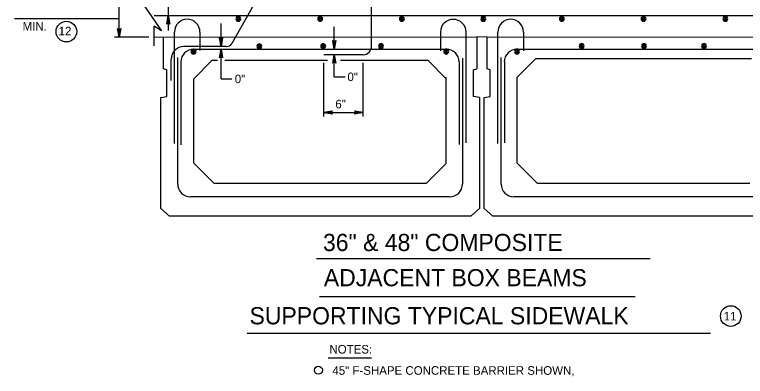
# Model space of a CAD drawing. Extents: x 639331 to 643089, y 299088 to 300975.
# Drawn here: x 641846.2 to 642101.4, y 300578.8 to 300705.1 of the extents above; entities that cross this region are included whole.
import ezdxf

# ---------------------------------------------------------------- set-up
doc = ezdxf.new("R2010")
doc.units = 0
doc.layers.add('1', color=7, linetype='Continuous')

msp = doc.modelspace()

# ---------------------------------------------------------------- linework, layer by layer
at = {"layer": '1'}
for p, q in [((641950.55, 300745.64), (641922.02, 300695.1)), ((641970.89, 300694.13), (641970.89, 300743.53)), ((641882.68, 300697.31), (641882.68, 300710.31)), ((641899.85, 300710.31), (641899.85, 300704.84)), ((641890.97, 300708.96), (641897.44, 300699.42)), ((641894.89, 300704.84), (642124.52, 300704.84)), ((641899.85, 300704.84), (641899.85, 300699.61)), ((641882.68, 300703.67), (641846.19, 300703.67)), ((641918.3, 300693.99), (641918.3, 300702.02)), ((641923.82, 300703.81), (641923.82, 300703.81)), ((641924.46, 300703.87), (641924.46, 300703.87)), ((641952.81, 300703.87), (641952.81, 300703.87)), ((641953.44, 300703.81), (641953.44, 300703.81)), ((641981.37, 300703.87), (641981.37, 300703.87)), ((641982, 300703.81), (641982, 300703.81)), ((642009.8, 300703.87), (642009.8, 300703.87)), ((642010.43, 300703.81), (642010.43, 300703.81)), ((642036.67, 300703.81), (642036.67, 300703.81)), ((642036.8, 300703.81), (642036.8, 300703.81)), ((642037.43, 300703.87), (642037.43, 300703.87)), ((642065.78, 300703.87), (642065.78, 300703.87)), ((642066.42, 300703.81), (642066.42, 300703.81)), ((642094.34, 300703.87), (642094.34, 300703.87)), ((642094.98, 300703.81), (642094.98, 300703.81)), ((641897.44, 300699.42), (641894.89, 300701.12)), ((641894.89, 300694.27), (641894.89, 300701.12)), ((641901.98, 300660.19), (641901.98, 300699.05)), ((641910.93, 300699.05), (641910.93, 300692.56)), ((641957.85, 300693.08), (641957.85, 300700.93)), ((641994.94, 300699.03), (641994.94, 300692.5)), ((642003.85, 300699.03), (642003.85, 300660.32)), ((642014.95, 300660.19), (642014.95, 300699.05)), ((642023.91, 300699.05), (642023.9, 300692.49)), ((641893.09, 300697.31), (641881.03, 300697.31)), ((641894.89, 300697.31), (642007.6, 300697.43)), ((641898.23, 300686.19), (641898.23, 300697.32)), ((642007.6, 300697.43), (642007.6, 300686.19)), ((642011.2, 300697.32), (642007.6, 300697.43)), ((642011.2, 300697.32), (642121.58, 300697.43)), ((642011.2, 300686.19), (642011.2, 300697.32)), ((641920.23, 300693.99), (641905.3, 300693.99)), ((641931.15, 300694.23), (641931.15, 300694.23)), ((641953.45, 300694.28), (641953.45, 300694.28)), ((641954.09, 300694.34), (641954.09, 300694.34)), ((641973.64, 300694.28), (641973.64, 300694.28)), ((642043.72, 300694.34), (642043.72, 300694.34)), ((642065.5, 300694.34), (642065.5, 300694.34)), ((642066.13, 300694.4), (642066.13, 300694.4)), ((642086.47, 300694.34), (642086.47, 300694.34)), ((641908.73, 300693.08), (641996.98, 300693.08)), ((641908.86, 300692.53), (641908.86, 300692.53)), ((641918.3, 300682.7), (641918.3, 300693.01)), ((641996.43, 300692.39), (641996.43, 300692.39)), ((641997.42, 300692.2), (641997.42, 300692.2)), ((642021.7, 300693.08), (642109.95, 300693.08)), ((642021.83, 300692.56), (642021.83, 300692.56)), ((641900.85, 300682.1), (641900.85, 300689.54)), ((641903.1, 300690.19), (641903.1, 300645.94)), ((641915.1, 300689.12), (641908.73, 300682.74)), ((641917, 300689.12), (641915.1, 300689.12)), ((641950.65, 300689.12), (641919.6, 300689.12)), ((641955.53, 300689.12), (641950.65, 300689.12)), ((641967.89, 300691.13), (641954.2, 300691.13)), ((641957.85, 300683.42), (641957.85, 300691.13)), ((641990.6, 300689.12), (641960.02, 300689.12)), ((641996.98, 300682.74), (641990.6, 300689.12)), ((642002.6, 300689.94), (642002.6, 300645.94)), ((642016.08, 300690.19), (642016.08, 300645.94)), ((642028.08, 300689.69), (642021.7, 300683.32)), ((642103.57, 300689.69), (642028.08, 300689.69)), ((641904.27, 300688.62), (641904.27, 300659.62)), ((641954.2, 300669.58), (641954.2, 300688.34)), ((641967.89, 300669.58), (641967.89, 300688.27)), ((642001.43, 300688.62), (642001.43, 300659.74)), ((642017.25, 300688.62), (642017.25, 300660.32)), ((641899.35, 300685.82), (641898.23, 300686.19)), ((641899.35, 300676.57), (641899.35, 300685.82)), ((642006.48, 300685.82), (642007.6, 300686.19)), ((642006.48, 300676.57), (642006.48, 300685.82)), ((642012.33, 300685.82), (642011.2, 300686.19)), ((642012.33, 300676.57), (642012.33, 300685.82)), ((641908.73, 300653.32), (641908.73, 300682.74)), ((641918.3, 300682.7), (641922.05, 300682.7)), ((641957.85, 300683.42), (641961.61, 300683.42)), ((641996.98, 300653.19), (641996.98, 300683.32)), ((642021.7, 300653.32), (642021.7, 300683.32)), ((641897.23, 300676.19), (641899.35, 300676.57)), ((641897.23, 300637.44), (641897.23, 300676.19)), ((642008.6, 300676.19), (642006.48, 300676.57)), ((642008.6, 300676.19), (642008.6, 300637.44)), ((642010.2, 300676.19), (642012.33, 300676.57)), ((642010.2, 300637.44), (642010.2, 300676.19)), ((641954.2, 300670.99), (641967.89, 300670.99)), ((641915.85, 300646.19), (641908.73, 300653.32)), ((641996.98, 300653.19), (641989.98, 300646.19)), ((642028.83, 300646.19), (642021.7, 300653.32)), ((641989.98, 300646.19), (641915.85, 300646.19)), ((642102.95, 300646.19), (642028.83, 300646.19)), ((641998.1, 300641.57), (641907.6, 300641.57)), ((642111.08, 300641.57), (642020.58, 300641.57)), ((641900.23, 300634.82), (641897.23, 300637.44)), ((642008.6, 300637.44), (642005.6, 300634.82)), ((642013.2, 300634.82), (642010.2, 300637.44)), ((642005.6, 300634.82), (641900.23, 300634.82)), ((642112.45, 300634.82), (642013.2, 300634.82)), ((641951.66, 300619.96), (642068.14, 300619.96)), ((641952.65, 300606.71), (642062.9, 300606.71)), ((641927.47, 300593.96), (642089.26, 300593.96)), ((641955.68, 300585.34), (641970.84, 300585.34))]:
    msp.add_line(p, q, dxfattribs=at)
for points in [[(641899.85, 300704.84), (641900.41, 300701.85), (641900.33, 300701.97), (641900.25, 300702.08), (641900.15, 300702.14), (641900.05, 300702.2), (641899.95, 300702.22), (641899.85, 300702.24), (641899.75, 300702.22), (641899.65, 300702.2), (641899.55, 300702.14), (641899.45, 300702.08), (641899.38, 300701.97), (641899.3, 300701.85), (641899.85, 300704.84), (641899.38, 300701.97), (641899.45, 300702.08), (641899.85, 300704.84), (641899.55, 300702.14), (641899.65, 300702.2), (641899.85, 300704.84), (641899.75, 300702.22), (641899.85, 300702.24), (641899.85, 300704.84), (641899.95, 300702.22), (641900.05, 300702.2), (641899.85, 300704.84), (641900.15, 300702.14), (641900.25, 300702.08), (641899.85, 300704.84), (641900.33, 300701.97)], [(641882.68, 300697.31), (641882.12, 300700.3), (641882.2, 300700.18), (641882.28, 300700.07), (641882.38, 300700.01), (641882.48, 300699.95), (641882.58, 300699.93), (641882.68, 300699.91), (641882.78, 300699.93), (641882.88, 300699.95), (641882.98, 300700.01), (641883.08, 300700.07), (641883.16, 300700.18), (641883.24, 300700.3), (641882.68, 300697.31), (641883.16, 300700.18), (641883.08, 300700.07), (641882.68, 300697.31), (641882.98, 300700.01), (641882.88, 300699.95), (641882.68, 300697.31), (641882.78, 300699.93), (641882.68, 300699.91), (641882.68, 300697.31), (641882.58, 300699.93), (641882.48, 300699.95), (641882.68, 300697.31), (641882.38, 300700.01), (641882.28, 300700.07), (641882.68, 300697.31), (641882.2, 300700.18)], [(641918.3, 300693.99), (641917.74, 300696.98), (641917.82, 300696.86), (641917.9, 300696.75), (641918, 300696.69), (641918.1, 300696.63), (641918.2, 300696.61), (641918.3, 300696.59), (641918.4, 300696.61), (641918.5, 300696.63), (641918.6, 300696.69), (641918.7, 300696.75), (641918.78, 300696.86), (641918.85, 300696.98), (641918.3, 300693.99), (641918.78, 300696.86), (641918.7, 300696.75), (641918.3, 300693.99), (641918.6, 300696.69), (641918.5, 300696.63), (641918.3, 300693.99), (641918.4, 300696.61), (641918.3, 300696.59), (641918.3, 300693.99), (641918.2, 300696.61), (641918.1, 300696.63), (641918.3, 300693.99), (641918, 300696.69), (641917.9, 300696.75), (641918.3, 300693.99), (641917.82, 300696.86)], [(641957.85, 300693.08), (641957.3, 300696.06), (641957.37, 300695.95), (641957.45, 300695.83), (641957.55, 300695.77), (641957.65, 300695.71), (641957.75, 300695.7), (641957.85, 300695.68), (641957.95, 300695.7), (641958.05, 300695.71), (641958.15, 300695.77), (641958.25, 300695.83), (641958.33, 300695.95), (641958.41, 300696.06), (641957.85, 300693.08), (641958.33, 300695.95), (641958.25, 300695.83), (641957.85, 300693.08), (641958.15, 300695.77), (641958.05, 300695.71), (641957.85, 300693.08), (641957.95, 300695.7), (641957.85, 300695.68), (641957.85, 300693.08), (641957.75, 300695.7), (641957.65, 300695.71), (641957.85, 300693.08), (641957.55, 300695.77), (641957.45, 300695.83), (641957.85, 300693.08), (641957.37, 300695.95)], [(641918.3, 300693.08), (641918.85, 300690.1), (641918.78, 300690.21), (641918.7, 300690.33), (641918.6, 300690.39), (641918.5, 300690.44), (641918.4, 300690.46), (641918.3, 300690.48), (641918.2, 300690.46), (641918.1, 300690.44), (641918, 300690.39), (641917.9, 300690.33), (641917.82, 300690.21), (641917.74, 300690.1), (641918.3, 300693.08), (641917.82, 300690.21), (641917.9, 300690.33), (641918.3, 300693.08), (641918, 300690.39), (641918.1, 300690.44), (641918.3, 300693.08), (641918.2, 300690.46), (641918.3, 300690.48), (641918.3, 300693.08), (641918.4, 300690.46), (641918.5, 300690.44), (641918.3, 300693.08), (641918.6, 300690.39), (641918.7, 300690.33), (641918.3, 300693.08), (641918.78, 300690.21)], [(641957.85, 300691.13), (641958.41, 300688.14), (641958.33, 300688.26), (641958.25, 300688.37), (641958.15, 300688.43), (641958.05, 300688.49), (641957.95, 300688.51), (641957.85, 300688.53), (641957.75, 300688.51), (641957.65, 300688.49), (641957.55, 300688.43), (641957.45, 300688.37), (641957.37, 300688.26), (641957.3, 300688.14), (641957.85, 300691.13), (641957.37, 300688.26), (641957.45, 300688.37), (641957.85, 300691.13), (641957.55, 300688.43), (641957.65, 300688.49), (641957.85, 300691.13), (641957.75, 300688.51), (641957.85, 300688.53), (641957.85, 300691.13), (641957.95, 300688.51), (641958.05, 300688.49), (641957.85, 300691.13), (641958.15, 300688.43), (641958.25, 300688.37), (641957.85, 300691.13), (641958.33, 300688.26)], [(641954.2, 300670.99), (641957.18, 300671.55), (641957.07, 300671.47), (641956.95, 300671.39), (641956.89, 300671.29), (641956.83, 300671.19), (641956.82, 300671.09), (641956.8, 300670.99), (641956.82, 300670.89), (641956.83, 300670.79), (641956.89, 300670.69), (641956.95, 300670.59), (641957.07, 300670.51), (641957.18, 300670.43), (641954.2, 300670.99), (641957.07, 300670.51), (641956.95, 300670.59), (641954.2, 300670.99), (641956.89, 300670.69), (641956.83, 300670.79), (641954.2, 300670.99), (641956.82, 300670.89), (641956.8, 300670.99), (641954.2, 300670.99), (641956.82, 300671.09), (641956.83, 300671.19), (641954.2, 300670.99), (641956.89, 300671.29), (641956.95, 300671.39), (641954.2, 300670.99), (641957.07, 300671.47)], [(641967.89, 300670.99), (641964.91, 300670.43), (641965.02, 300670.51), (641965.14, 300670.59), (641965.2, 300670.69), (641965.26, 300670.79), (641965.28, 300670.89), (641965.29, 300670.99), (641965.28, 300671.09), (641965.26, 300671.19), (641965.2, 300671.29), (641965.14, 300671.39), (641965.02, 300671.47), (641964.91, 300671.55), (641967.89, 300670.99), (641965.02, 300671.47), (641965.14, 300671.39), (641967.89, 300670.99), (641965.2, 300671.29), (641965.26, 300671.19), (641967.89, 300670.99), (641965.28, 300671.09), (641965.29, 300670.99), (641967.89, 300670.99), (641965.28, 300670.89), (641965.26, 300670.79), (641967.89, 300670.99), (641965.2, 300670.69), (641965.14, 300670.59), (641967.89, 300670.99), (641965.02, 300670.51)]]:
    msp.add_lwpolyline(points, dxfattribs=at)
for centre, radius in [((641864.28, 300699.2), 3.6), ((642096.35, 300599.88), 3.6), ((641952.29, 300580.99), 1.39)]:
    msp.add_circle(centre, radius, dxfattribs=at)
for centre, radius, start, end in [((641924.35, 300703.66), 0.861, 0, 180), ((641924.35, 300703.66), 0.614, 0, 180), ((641952.91, 300703.66), 0.861, 0, 180), ((641952.91, 300703.66), 0.614, 0, 180), ((641981.47, 300703.66), 0.861, 0, 180), ((641981.47, 300703.66), 0.614, 0, 180), ((642009.9, 300703.66), 0.861, 0, 180), ((642009.9, 300703.66), 0.614, 0, 180), ((642037.33, 300703.66), 0.861, 0, 180), ((642037.33, 300703.66), 0.614, 0, 180), ((642065.89, 300703.66), 0.861, 0, 180), ((642065.89, 300703.66), 0.614, 0, 180), ((642094.45, 300703.66), 0.861, 0, 180), ((642094.45, 300703.66), 0.614, 0, 180), ((641906.48, 300699.05), 4.46, 90, 180), ((641906.48, 300699.05), 4.46, 0, 90), ((641924.35, 300703.66), 0.861, 180, 0), ((641924.35, 300703.66), 0.614, 180, 0), ((641924.35, 300703.66), 0.336, 0, 180), ((641924.35, 300703.66), 0.336, 180, 0), ((641924.35, 300703.66), 0.17, 0, 180), ((641924.35, 300703.66), 0.17, 180, 0), ((641924.35, 300703.66), 0.0726, 0, 180), ((641924.35, 300703.66), 0.0726, 180, 0), ((641952.91, 300703.66), 0.861, 180, 0), ((641952.91, 300703.66), 0.614, 180, 0), ((641952.91, 300703.66), 0.336, 0, 180), ((641952.91, 300703.66), 0.336, 180, 0), ((641952.91, 300703.66), 0.17, 0, 180), ((641952.91, 300703.66), 0.17, 180, 0), ((641952.91, 300703.66), 0.0726, 0, 180), ((641952.91, 300703.66), 0.0726, 180, 0), ((641981.47, 300703.66), 0.861, 180, 0), ((641981.47, 300703.66), 0.614, 180, 0), ((641981.47, 300703.66), 0.336, 0, 180), ((641981.47, 300703.66), 0.336, 180, 0), ((641981.47, 300703.66), 0.17, 0, 180), ((641981.47, 300703.66), 0.17, 180, 0), ((641981.47, 300703.66), 0.0726, 0, 180), ((641981.47, 300703.66), 0.0726, 180, 0), ((641999.4, 300699.03), 4.46, 90, 180), ((641999.4, 300699.03), 4.46, 0, 90), ((642009.9, 300703.66), 0.861, 180, 0), ((642009.9, 300703.66), 0.614, 180, 0), ((642009.9, 300703.66), 0.336, 0, 180), ((642009.9, 300703.66), 0.336, 180, 0), ((642009.9, 300703.66), 0.17, 0, 180), ((642009.9, 300703.66), 0.17, 180, 0), ((642009.9, 300703.66), 0.0726, 0, 180), ((642009.9, 300703.66), 0.0726, 180, 0), ((642019.45, 300699.05), 4.46, 90, 180), ((642019.45, 300699.05), 4.46, 0, 90), ((642037.33, 300703.66), 0.861, 180, 0), ((642037.33, 300703.66), 0.614, 180, 0), ((642037.33, 300703.66), 0.336, 0, 180), ((642037.33, 300703.66), 0.336, 180, 0), ((642037.33, 300703.66), 0.17, 0, 180), ((642037.33, 300703.66), 0.17, 180, 0), ((642037.33, 300703.66), 0.0726, 0, 180), ((642037.33, 300703.66), 0.0726, 180, 0), ((642065.89, 300703.66), 0.861, 180, 0), ((642065.89, 300703.66), 0.614, 180, 0), ((642065.89, 300703.66), 0.336, 0, 180), ((642065.89, 300703.66), 0.336, 180, 0), ((642065.89, 300703.66), 0.17, 0, 180), ((642065.89, 300703.66), 0.17, 180, 0), ((642065.89, 300703.66), 0.0726, 0, 180), ((642065.89, 300703.66), 0.0726, 180, 0), ((642094.45, 300703.66), 0.861, 180, 0), ((642094.45, 300703.66), 0.614, 180, 0), ((642094.45, 300703.66), 0.336, 0, 180), ((642094.45, 300703.66), 0.336, 180, 0), ((642094.45, 300703.66), 0.17, 0, 180), ((642094.45, 300703.66), 0.17, 180, 0), ((642094.45, 300703.66), 0.0726, 0, 180), ((642094.45, 300703.66), 0.0726, 180, 0), ((641905.3, 300689.54), 4.45, 90, 180), ((641920.23, 300695.99), 2, 270, 333.5252), ((641931.68, 300694.08), 0.861, 0, 180), ((641931.68, 300694.08), 0.861, 180, 0), ((641931.68, 300694.08), 0.614, 0, 180), ((641931.68, 300694.08), 0.614, 180, 0), ((641931.68, 300694.08), 0.336, 0, 180), ((641931.68, 300694.08), 0.336, 180, 0), ((641931.68, 300694.08), 0.17, 0, 180), ((641931.68, 300694.08), 0.17, 180, 0), ((641931.68, 300694.08), 0.0726, 0, 180), ((641931.68, 300694.08), 0.0726, 180, 0), ((641953.98, 300694.12), 0.861, 0, 180), ((641953.98, 300694.12), 0.861, 180, 0), ((641953.98, 300694.12), 0.614, 0, 180), ((641953.98, 300694.12), 0.614, 180, 0), ((641953.98, 300694.12), 0.336, 0, 180), ((641953.98, 300694.12), 0.336, 180, 0), ((641953.98, 300694.12), 0.17, 0, 180), ((641953.98, 300694.12), 0.17, 180, 0), ((641953.98, 300694.12), 0.0726, 0, 180), ((641953.98, 300694.12), 0.0726, 180, 0), ((641967.89, 300694.13), 3, 270, 0), ((641974.17, 300694.12), 0.861, 0, 180), ((641974.17, 300694.12), 0.861, 180, 0), ((641974.17, 300694.12), 0.614, 0, 180), ((641974.17, 300694.12), 0.614, 180, 0), ((641974.17, 300694.12), 0.336, 0, 180), ((641974.17, 300694.12), 0.336, 180, 0), ((641974.17, 300694.12), 0.17, 0, 180), ((641974.17, 300694.12), 0.17, 180, 0), ((641974.17, 300694.12), 0.0726, 0, 180), ((641974.17, 300694.12), 0.0726, 180, 0), ((642044.25, 300694.19), 0.861, 0, 180), ((642044.25, 300694.19), 0.861, 180, 0), ((642044.25, 300694.19), 0.614, 0, 180), ((642044.25, 300694.19), 0.614, 180, 0), ((642044.25, 300694.19), 0.336, 0, 180), ((642044.25, 300694.19), 0.336, 180, 0), ((642044.25, 300694.19), 0.17, 0, 180), ((642044.25, 300694.19), 0.17, 180, 0), ((642044.25, 300694.19), 0.0726, 0, 180), ((642044.25, 300694.19), 0.0726, 180, 0), ((642066.03, 300694.19), 0.861, 0, 180), ((642066.03, 300694.19), 0.861, 180, 0), ((642066.03, 300694.19), 0.614, 0, 180), ((642066.03, 300694.19), 0.614, 180, 0), ((642066.03, 300694.19), 0.336, 0, 180), ((642066.03, 300694.19), 0.336, 180, 0), ((642066.03, 300694.19), 0.17, 0, 180), ((642066.03, 300694.19), 0.17, 180, 0), ((642066.03, 300694.19), 0.0726, 0, 180), ((642066.03, 300694.19), 0.0726, 180, 0), ((642087, 300694.19), 0.861, 0, 180), ((642087, 300694.19), 0.861, 180, 0), ((642087, 300694.19), 0.614, 0, 180), ((642087, 300694.19), 0.614, 180, 0), ((642087, 300694.19), 0.336, 0, 180), ((642087, 300694.19), 0.336, 180, 0), ((642087, 300694.19), 0.17, 0, 180), ((642087, 300694.19), 0.17, 180, 0), ((642087, 300694.19), 0.0726, 0, 180), ((642087, 300694.19), 0.0726, 180, 0), ((641908.73, 300688.62), 4.46, 90, 180), ((641908.7, 300692.22), 0.861, 0, 180), ((641908.7, 300692.22), 0.861, 180, 0), ((641908.7, 300692.22), 0.614, 0, 180), ((641908.7, 300692.22), 0.614, 180, 0), ((641908.7, 300692.22), 0.336, 0, 180), ((641908.7, 300692.22), 0.336, 180, 0), ((641908.7, 300692.22), 0.17, 0, 180), ((641908.7, 300692.22), 0.17, 180, 0), ((641908.7, 300692.22), 0.0726, 0, 180), ((641908.7, 300692.22), 0.0726, 180, 0), ((641996.96, 300692.24), 0.861, 0, 180), ((641996.96, 300692.24), 0.861, 180, 0), ((641996.96, 300692.24), 0.614, 0, 180), ((641996.96, 300692.24), 0.614, 180, 0), ((641996.96, 300692.24), 0.336, 0, 180), ((641996.96, 300692.24), 0.336, 180, 0), ((641996.96, 300692.24), 0.17, 0, 180), ((641996.96, 300692.24), 0.17, 180, 0), ((641996.96, 300692.24), 0.0726, 0, 180), ((641996.96, 300692.24), 0.0726, 180, 0), ((641996.98, 300688.62), 4.46, 0, 90), ((642021.7, 300688.62), 4.46, 90, 180), ((642021.68, 300692.25), 0.861, 0, 180), ((642021.68, 300692.25), 0.861, 180, 0), ((642021.68, 300692.25), 0.614, 0, 180), ((642021.68, 300692.25), 0.614, 180, 0), ((642021.68, 300692.25), 0.336, 0, 180), ((642021.68, 300692.25), 0.336, 180, 0), ((642021.68, 300692.25), 0.17, 0, 180), ((642021.68, 300692.25), 0.17, 180, 0), ((642021.68, 300692.25), 0.0726, 0, 180), ((642021.68, 300692.25), 0.0726, 180, 0), ((641907.61, 300645.98), 4.46, 180, 270), ((641998.16, 300645.98), 4.46, 270, 0), ((642020.59, 300645.98), 4.46, 180, 270)]:
    msp.add_arc(centre, radius, start, end, dxfattribs=at)

# ---------------------------------------------------------------- texts
for s, height, p in [('MIN.', 3, (641848.97, 300699.56)), ('12', 3, (641861.55, 300697.89)), ('0"', 3, (641923.07, 300681.2)), ('0"', 3, (641962.45, 300681.92)), ('6"', 3, (641958.22, 300672.41)), ('36" & 48" COMPOSITE', 6, (641953.9, 300622.59)), ('ADJACENT BOX BEAMS', 6, (641954.2, 300610.29)), ('SUPPORTING TYPICAL SIDEWALK', 6, (641928.25, 300597)), ('11', 3, (642093.86, 300598.35)), ('NOTES:', 3, (641956.15, 300586.8)), ('45" F-SHAPE CONCRETE BARRIER SHOWN,', 3, (641957.19, 300579.39))]:
    msp.add_text(s, height=height, dxfattribs=at).set_placement(p)

doc.saveas('drawing.dxf')
